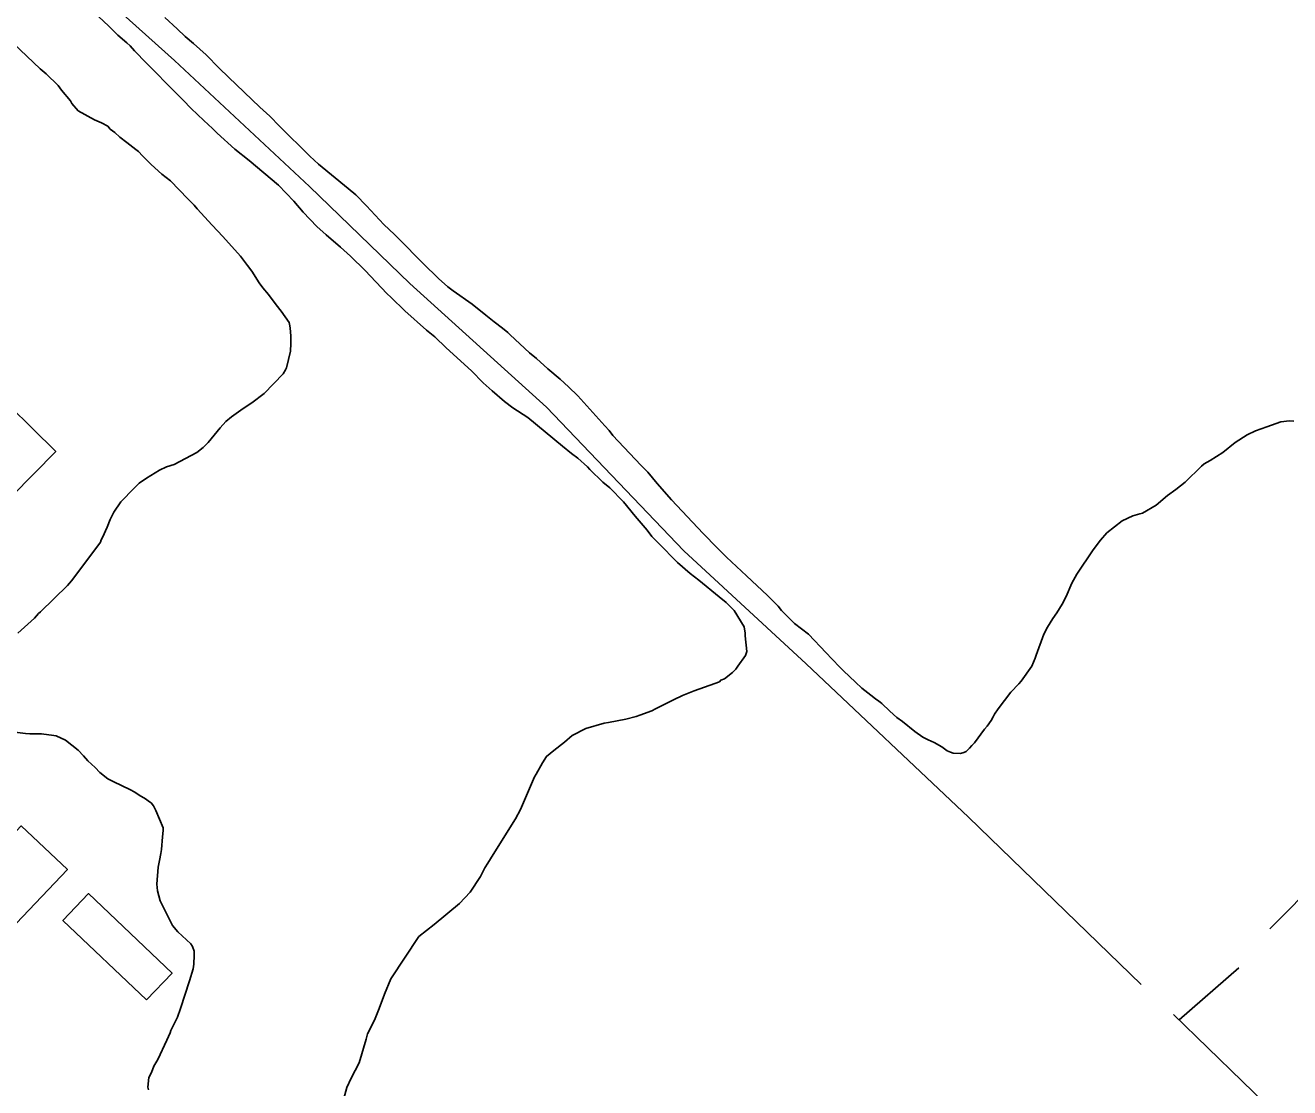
# Model space of a CAD drawing. Extents: x 3683613 to 3738215, y 469626 to 495384.
# Drawn here: x 3698541 to 3699931, y 485659 to 486827 of the extents above; entities that cross this region are included whole.
import ezdxf

# ---------------------------------------------------------------- set-up
doc = ezdxf.new("R2010")
doc.units = 0
for name, color, linetype in [('V-BLDG-OTLN', 7, 'Continuous'), ('V-SITE-VEGE', 7, 'Continuous'), ('V-TOPO-SHOR', 7, 'Continuous')]:
    doc.layers.add(name, color=color, linetype=linetype)

msp = doc.modelspace()

# ---------------------------------------------------------------- linework, layer by layer
at = {"layer": 'V-BLDG-OTLN'}
for points in [[(3698498.1, 486433.8), (3698574.9, 486358.5), (3698526.6, 486309.3), (3698418.7, 486415.1), (3698423.2, 486419.7), (3698420.7, 486422.2), (3698459.1, 486461.3), (3698468.9, 486451.6), (3698474.2, 486457), (3698483.6, 486447.9), (3698490.4, 486454.9), (3698504.9, 486440.7)], [(3698480.7, 485887.1), (3698537, 485946.6), (3698587.6, 485898.8), (3698531.3, 485839.3)], [(3698674.6, 485755.3), (3698582.8, 485842.8), (3698611, 485872.3), (3698702.7, 485784.9)]]:
    msp.add_lwpolyline(points, close=True, dxfattribs=at)
at = {"layer": 'V-SITE-VEGE'}
for points in [[(3698523.3, 486927.7), (3698553, 486899), (3698568.3, 486884.7), (3698583.1, 486871.4), (3698591.3, 486863), (3698601, 486855.6), (3698616.3, 486841.8), (3698633.2, 486826), (3698642.9, 486816.2), (3698653.1, 486807.8), (3698656.7, 486804.3), (3698661.3, 486798.9), (3698663.9, 486796.4), (3698672, 486788), (3698685.4, 486774.2), (3698696.1, 486763.3), (3698699.7, 486759.8), (3698715, 486744.5)], [(3699047.7, 486508.4), (3699032.4, 486520.2), (3699011.5, 486534.9), (3699005.9, 486539.3), (3698995.7, 486548.7), (3698978.8, 486565), (3698951.7, 486592.7), (3698947.1, 486597.1), (3698935.3, 486608), (3698916.4, 486628.3), (3698904.6, 486640.6), (3698896.4, 486647.5), (3698863.8, 486674.1), (3698854.1, 486683), (3698820.8, 486716.1), (3698810.1, 486727), (3698799.3, 486736.8), (3698764.6, 486769.9), (3698754.3, 486779.8), (3698740, 486794.6), (3698726.2, 486806.9), (3698717, 486814.8), (3698708.3, 486823.2), (3698694.6, 486835.6)], [(3698592, 486216), (3698616.6, 486248.6), (3698624, 486258.8), (3698624.9, 486261.3), (3698626.4, 486263.8), (3698631.2, 486275), (3698634.6, 486283.6), (3698638.5, 486291.7), (3698646.3, 486302.9), (3698661.1, 486318.2), (3698666.6, 486323.4), (3698674.5, 486329), (3698688.9, 486337.8), (3698696.4, 486341.5), (3698704.9, 486344.1), (3698729.8, 486357.1), (3698736.8, 486362.8), (3698742.2, 486368.4), (3698755.5, 486384.2), (3698761.9, 486391.4), (3698767.9, 486396.5), (3698780.8, 486405.8), (3698790.2, 486412), (3698804.1, 486422.3), (3698824.9, 486443.8), (3698827.3, 486448.3), (3698828.3, 486450.4), (3698833, 486468.5), (3698833.3, 486477.1), (3698833.2, 486485.1), (3698832.5, 486494.2), (3698831.9, 486498.2), (3698831.4, 486500.2), (3698822.6, 486512.6), (3698817, 486519.5), (3698808.8, 486531), (3698802.6, 486538.4), (3698798.5, 486543.9), (3698790.2, 486556.8), (3698785.6, 486562.7), (3698777.8, 486573.2), (3698758.4, 486594.9), (3698746.6, 486607.3), (3698730.2, 486625.1), (3698727.1, 486629.1), (3698719.9, 486636), (3698701, 486655.8), (3698691.3, 486663.2), (3698679.6, 486674), (3698670.3, 486683.4), (3698665.7, 486688.3), (3698662.7, 486690.3), (3698653, 486698.2), (3698645.4, 486704.1), (3698639.7, 486709), (3698634.6, 486712.9), (3698632.1, 486715.9), (3698625, 486719.8), (3698617.4, 486723.2), (3698599.6, 486732.9), (3698592.4, 486740.9), (3698590.9, 486743.9), (3698581.1, 486755.8), (3698577.5, 486760.7), (3698564.2, 486773.6), (3698557.6, 486779), (3698513.6, 486820.9)], [(3698715, 486744.5), (3698723.7, 486735.6), (3698737.5, 486722.3), (3698747.2, 486713.4), (3698752.4, 486708.5), (3698771.8, 486690.7), (3698787.6, 486678.4), (3698819.7, 486651.3), (3698836.6, 486633.5), (3698846.9, 486621.6), (3698861.7, 486605.8), (3698872, 486596.4), (3698887.8, 486583.1), (3698899, 486573.3), (3698914.9, 486557.5), (3698938.9, 486532.2), (3698943.5, 486527.8), (3698958.4, 486513), (3698982.4, 486491.8), (3698991.6, 486484.4), (3699003.8, 486472.5), (3699031.9, 486446.9), (3699044.7, 486434), (3699054.4, 486425.2), (3699068.2, 486413.3), (3699077.4, 486406.4), (3699093.7, 486395.7), (3699131.9, 486364.2), (3699141.6, 486356.3), (3699148.7, 486350.9), (3699159.5, 486341.5), (3699162, 486338.5), (3699176.3, 486324.7), (3699184, 486318.3), (3699198.8, 486303), (3699211.7, 486287.1), (3699225, 486271.8), (3699230.2, 486264.8), (3699237.3, 486257.4), (3699258.3, 486236.2), (3699272.1, 486224.3), (3699281.8, 486217), (3699304.2, 486198.7), (3699311.9, 486192.3), (3699320.6, 486183.4), (3699331.5, 486165.5), (3699332.6, 486158.5), (3699332.6, 486155.5), (3699334.4, 486138.4), (3699333, 486133.9), (3699324.7, 486122.2), (3699322.2, 486119.1), (3699318.8, 486115.5), (3699309.8, 486108.3), (3699305.8, 486106.8), (3699304.4, 486105.2), (3699299.4, 486103.1), (3699276.4, 486095.2), (3699263.9, 486089.9), (3699253.9, 486085.2), (3699234, 486075.3), (3699230, 486073.3), (3699217, 486068.5), (3699213, 486066.9), (3699201.5, 486064.2), (3699182.5, 486060.4), (3699177.5, 486059.8), (3699157.4, 486053.9), (3699142.5, 486046.1), (3699134.1, 486038.9), (3699122.2, 486029.7), (3699114.2, 486023), (3699109.8, 486015.9), (3699103, 486003.7), (3699101.1, 486000.6), (3699085.6, 485964.7), (3699080.2, 485954.5), (3699055.8, 485915.4), (3699049.9, 485905.7), (3699046.5, 485900.6), (3699041.6, 485891), (3699030.4, 485873.7), (3699018.5, 485861.4), (3698990.8, 485838.3), (3698973.9, 485825), (3698943, 485778.7), (3698936.3, 485761.5), (3698930.5, 485745.8), (3698925.2, 485733.1), (3698917.5, 485717.9), (3698916, 485712.3), (3698908.5, 485686.1), (3698899.7, 485669.3), (3698894.9, 485659.2), (3698885.4, 485624.3)], [(3699935.6, 486391.6), (3699931, 486392.1), (3699921.5, 486390.9), (3699906, 486385.6), (3699893.5, 486380.9), (3699884.5, 486376.7), (3699871.1, 486368.4), (3699857.7, 486357.1), (3699843.8, 486348.3), (3699837.3, 486344.7), (3699834.4, 486342.1), (3699816.1, 486324.7), (3699806.2, 486316.5), (3699796.7, 486309.8), (3699784.3, 486299.5), (3699769.4, 486290.7), (3699766.4, 486289.7), (3699758.9, 486287.5), (3699746.9, 486282.3), (3699730.1, 486268.9), (3699723.2, 486260.7), (3699715.3, 486250.1), (3699697.2, 486223.6), (3699691.8, 486213.4), (3699685.5, 486198.8), (3699681.2, 486190.6), (3699675.3, 486181), (3699670.9, 486174.9), (3699665, 486165.2), (3699661.1, 486157.6), (3699652.5, 486134.3), (3699651.5, 486131.3), (3699647.7, 486122.2), (3699635.9, 486105.9), (3699633.4, 486102.8), (3699624.5, 486093.6), (3699610.8, 486075.3), (3699606.8, 486069.7), (3699605.4, 486066.6), (3699602.9, 486062.6), (3699598.5, 486056.5), (3699595.6, 486052.9), (3699584.8, 486038.1), (3699581.8, 486035.1), (3699579.3, 486032), (3699575.4, 486028.4), (3699572.9, 486027.4), (3699569.4, 486026.3), (3699561.3, 486026.7), (3699558.3, 486027.6), (3699554.8, 486029.1), (3699548.7, 486033.5), (3699540.5, 486038.4), (3699533.9, 486041.3), (3699527.9, 486044.2), (3699519.2, 486050.6), (3699505.4, 486061.4), (3699499.3, 486065.8), (3699491.7, 486072.7), (3699483, 486081.1), (3699480.9, 486082.6), (3699479.4, 486084), (3699475.8, 486086.5), (3699470.7, 486090.4), (3699461, 486098.3), (3699453.9, 486104.7), (3699440.6, 486117.1), (3699437, 486121), (3699427.8, 486130.4), (3699421.7, 486136.8), (3699402.2, 486157.6), (3699386.9, 486169.4), (3699372.6, 486183.7), (3699369, 486188.2), (3699357.2, 486200.1), (3699334.2, 486221.8), (3699328.6, 486226.7), (3699312.2, 486242), (3699302, 486252.4), (3699286.6, 486268.2), (3699251.8, 486305.3), (3699235.9, 486323.1), (3699225.6, 486335.5), (3699218, 486343.4), (3699187.2, 486376.1), (3699183.1, 486381.5), (3699178.5, 486386.5), (3699148.8, 486419.7), (3699138.5, 486429.5), (3699129.3, 486437.9), (3699115.6, 486449.2), (3699103.3, 486460.6), (3699095.6, 486467), (3699074.2, 486486.7), (3699071.6, 486489.2), (3699066, 486494.1), (3699056.8, 486501), (3699047.7, 486508.4)], [(3698533.2, 486158.6), (3698551.5, 486175), (3698556, 486180.2), (3698557.9, 486182.2), (3698587.6, 486210.9), (3698592, 486216)], [(3698676.7, 485656.4), (3698676.1, 485659.4), (3698677, 485670), (3698679.9, 485675.5), (3698682.8, 485682.6), (3698687.2, 485689.7), (3698696.9, 485711), (3698700.7, 485719.1), (3698701.2, 485721.7), (3698708.5, 485736.4), (3698711.8, 485746), (3698721.9, 485776.3), (3698725.7, 485789.5), (3698726.6, 485794.5), (3698726.5, 485797.5), (3698727, 485801.5), (3698726.8, 485809.1), (3698725.2, 485814.1), (3698723.2, 485817.1), (3698708.9, 485830.4), (3698703.2, 485837.3), (3698689.7, 485864.2), (3698686.5, 485875.2), (3698685.8, 485882.8), (3698687.5, 485901.4), (3698688.9, 485908.5), (3698690.3, 485916.5), (3698691.2, 485920.6), (3698692, 485934.7), (3698692.8, 485941.7), (3698692.8, 485944.7), (3698684.9, 485963.7), (3698682.3, 485968.7), (3698679.7, 485972.2), (3698677.7, 485973.1), (3698673.6, 485976.6), (3698666.5, 485980.5), (3698661.9, 485983.9), (3698656.4, 485986.8), (3698638.6, 485995.1), (3698632, 485998.5), (3698623.4, 486005.4), (3698618.2, 486010.8), (3698610.1, 486018.2), (3698605.4, 486023.7), (3698599.3, 486030.1), (3698585.5, 486040.9), (3698575.4, 486045.8), (3698572.9, 486046.2), (3698559.3, 486048), (3698546.2, 486047.8), (3698541.7, 486048.2), (3698518, 486051.3)]]:
    msp.add_lwpolyline(points, dxfattribs=at)
at = {"layer": 'V-TOPO-SHOR'}
msp.add_line((3699875.3, 485790.8), (3699809.6, 485733.5), dxfattribs=at)
for points in [[(3699767.8, 485772.2), (3699578.2, 485956.4), (3699399.5, 486124.8), (3699265.3, 486249.3), (3699114.2, 486407.1), (3698964, 486542.9), (3698853.6, 486649.6), (3698705.5, 486788.2), (3698634.7, 486851.7)], [(3700681.6, 486433.3), (3700403.1, 486283.1), (3700313.6, 486230.3), (3700078.7, 486004), (3699909.2, 485833.6)], [(3700144.4, 485416.8), (3699916.5, 485629.5), (3699803.4, 485739.5)]]:
    msp.add_lwpolyline(points, dxfattribs=at)

doc.saveas('drawing.dxf')
